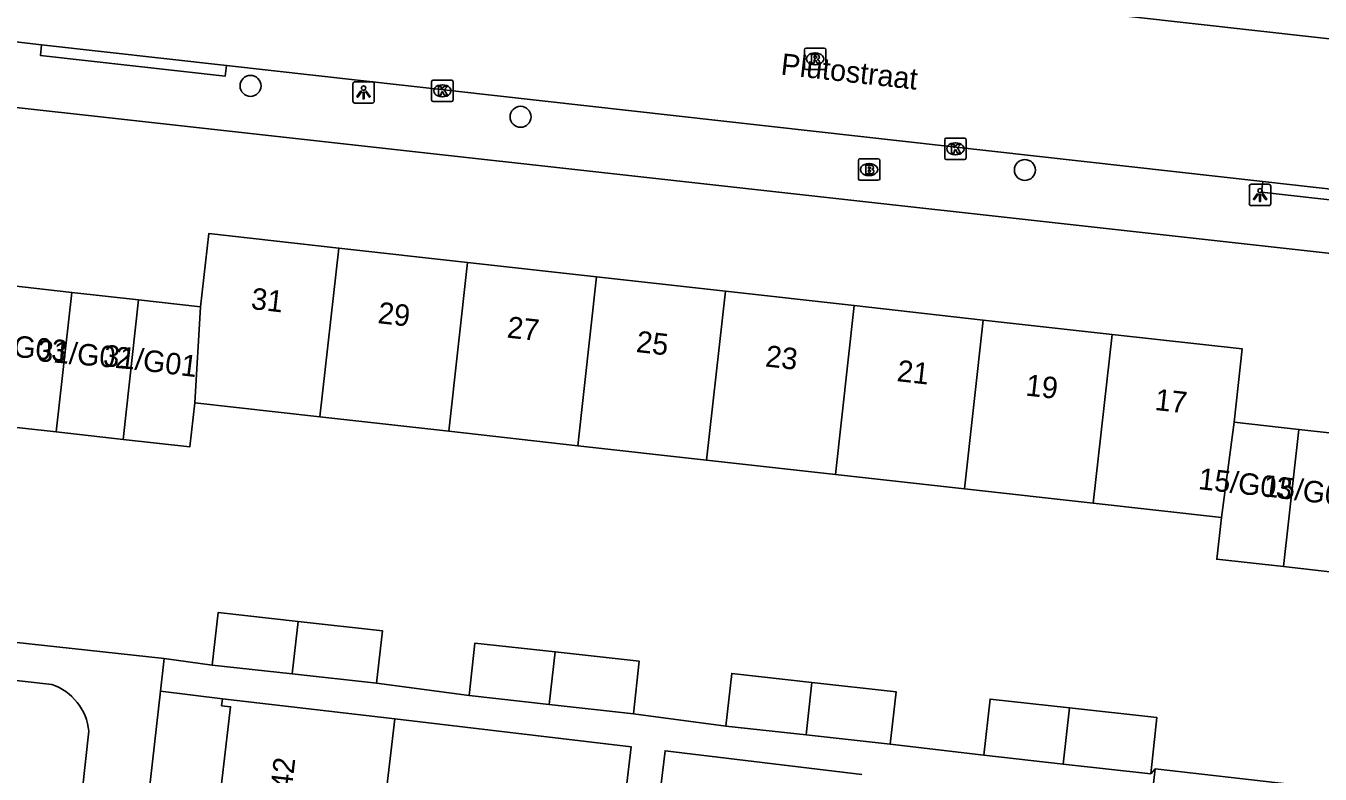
# Model space of a CAD drawing. Extents: x 161928 to 163055, y 386475 to 387428.
# Drawn here: x 162265.7 to 162326.1, y 386623.6 to 386658.5 of the extents above; entities that cross this region are included whole.
import ezdxf

# ---------------------------------------------------------------- set-up
doc = ezdxf.new("R2010")
doc.units = 0
for name, color, linetype in [('IMGEO_Boom', 7, 'Continuous'), ('IMGEO_Brandkraan', 7, 'Continuous'), ('IMGEO_Kolk', 7, 'Continuous'), ('IMGEO_Lichtpunt', 7, 'Continuous'), ('IMGEO_Openbare_ruimte_label', 7, 'Continuous'), ('IMGEO_Pand', 7, 'Continuous'), ('IMGEO_Pand_nummerreeks', 7, 'Continuous'), ('IMGEO_Rijbaan_lokaal_open', 7, 'Continuous'), ('IMGEO_Rioolput', 7, 'Continuous'), ('IMGEO_Voetpad_open', 7, 'Continuous')]:
    doc.layers.add(name, color=color, linetype=linetype)

msp = doc.modelspace()

# ---------------------------------------------------------------- linework, layer by layer
at = {"layer": 'IMGEO_Boom'}
for centre in [(162276.225, 386655.715), (162288.821, 386654.273), (162312.345, 386651.792)]:
    msp.add_circle(centre, 0.489, dxfattribs=at)
at = {"layer": 'IMGEO_Brandkraan'}
for p, q in [((162304.653, 386652.312), (162305.505, 386652.312)), ((162304.578, 386651.386), (162304.578, 386652.238)), ((162305.066, 386652.092), (162305.091, 386652.092)), ((162305.579, 386652.238), (162305.579, 386651.386)), ((162305.505, 386651.312), (162304.653, 386651.312)), ((162305.089, 386651.532), (162305.064, 386651.532))]:
    msp.add_line(p, q, dxfattribs=at)
for points in [[(162304.653, 386652.312), (162305.505, 386652.312)], [(162304.578, 386651.386), (162304.578, 386652.238)], [(162304.926, 386652.012), (162304.926, 386651.612), (162305.139, 386651.612)], [(162305.157, 386652.012), (162304.926, 386652.012)], [(162305.105, 386651.931), (162305.051, 386651.931), (162305.051, 386651.855)], [(162305.051, 386651.855), (162305.104, 386651.855)], [(162305.113, 386651.779), (162305.051, 386651.779), (162305.051, 386651.698)], [(162305.051, 386651.698), (162305.113, 386651.698)], [(162305.579, 386652.238), (162305.579, 386651.386)], [(162305.505, 386651.312), (162304.653, 386651.312)]]:
    msp.add_lwpolyline(points, dxfattribs=at)
for centre, radius, start, end in [((162304.655, 386652.236), 0.0765, 91.55205, 178.44795), ((162304.655, 386652.236), 0.0765, 91.55205, 178.44795), ((162305.503, 386652.236), 0.0765, 1.55205, 88.44795), ((162305.503, 386652.236), 0.0765, 1.55205, 88.44795), ((162305.106, 386651.893), 0.0379, 267.82845, 90.93552), ((162305.114, 386651.738), 0.0404, 269.87594, 90.50774), ((162305.161, 386651.867), 0.145, 59.4692, 91.53667), ((162305.186, 386651.914), 0.0922, 285.51372, 58.15012), ((162305.191, 386651.722), 0.105, 301.31148, 78.98903), ((162304.655, 386651.388), 0.0765, 181.55205, 268.44795), ((162304.655, 386651.388), 0.0765, 181.55205, 268.44795), ((162305.145, 386651.863), 0.251, 268.66757, 293.53466), ((162305.503, 386651.388), 0.0765, 271.55205, 358.44795), ((162305.503, 386651.388), 0.0765, 271.55205, 358.44795)]:
    msp.add_arc(centre, radius, start, end, dxfattribs=at)
for centre, major_axis, ratio, start_param, end_param in [((162305.065, 386651.812), (-0.387, 0.002), 0.722429, 4.712389, 7.853982), ((162305.09, 386651.812), (-0.39, 0.002), 0.717154, 1.570796, 4.712389)]:
    msp.add_ellipse(centre, major_axis=major_axis, ratio=ratio, start_param=start_param, end_param=end_param, dxfattribs=at)
at = {"layer": 'IMGEO_Kolk'}
for p, q in [((162284.672, 386655.059), (162284.672, 386655.911)), ((162284.747, 386655.985), (162285.599, 386655.985)), ((162285.673, 386655.911), (162285.673, 386655.059)), ((162285.16, 386655.765), (162285.185, 386655.765)), ((162285.599, 386654.985), (162284.747, 386654.985)), ((162285.183, 386655.205), (162285.158, 386655.205)), ((162308.604, 386652.355), (162308.604, 386653.207)), ((162308.679, 386653.281), (162309.531, 386653.281)), ((162309.092, 386653.061), (162309.117, 386653.061)), ((162309.605, 386653.207), (162309.605, 386652.355)), ((162309.531, 386652.281), (162308.679, 386652.281)), ((162309.115, 386652.501), (162309.09, 386652.501))]:
    msp.add_line(p, q, dxfattribs=at)
for points in [[(162284.672, 386655.059), (162284.672, 386655.911)], [(162284.747, 386655.985), (162285.599, 386655.985)], [(162285.673, 386655.911), (162285.673, 386655.059)], [(162284.993, 386655.685), (162285.116, 386655.685), (162285.116, 386655.534), (162285.246, 386655.685), (162285.41, 386655.685), (162285.264, 386655.534), (162285.417, 386655.285), (162285.265, 386655.285), (162285.18, 386655.449), (162285.116, 386655.382), (162285.116, 386655.285), (162284.993, 386655.285), (162284.993, 386655.685)], [(162285.599, 386654.985), (162284.747, 386654.985)], [(162308.604, 386652.355), (162308.604, 386653.207)], [(162308.679, 386653.281), (162309.531, 386653.281)], [(162308.925, 386652.981), (162309.048, 386652.981), (162309.048, 386652.83), (162309.178, 386652.981), (162309.342, 386652.981), (162309.196, 386652.83), (162309.349, 386652.581), (162309.197, 386652.581), (162309.112, 386652.745), (162309.048, 386652.678), (162309.048, 386652.581), (162308.925, 386652.581), (162308.925, 386652.981)], [(162309.605, 386653.207), (162309.605, 386652.355)], [(162309.531, 386652.281), (162308.679, 386652.281)]]:
    msp.add_lwpolyline(points, dxfattribs=at)
for centre, start, end in [((162284.749, 386655.909), 91.55205, 178.44795), ((162284.749, 386655.909), 91.55205, 178.44795), ((162285.597, 386655.909), 1.55205, 88.44795), ((162285.597, 386655.909), 1.55205, 88.44795), ((162284.749, 386655.061), 181.55205, 268.44795), ((162284.749, 386655.061), 181.55205, 268.44795), ((162285.597, 386655.061), 271.55205, 358.44795), ((162285.597, 386655.061), 271.55205, 358.44795), ((162308.681, 386653.205), 91.55205, 178.44795), ((162308.681, 386653.205), 91.55205, 178.44795), ((162309.529, 386653.205), 1.55205, 88.44795), ((162309.529, 386653.205), 1.55205, 88.44795), ((162308.681, 386652.357), 181.55205, 268.44795), ((162308.681, 386652.357), 181.55205, 268.44795), ((162309.529, 386652.357), 271.55205, 358.44795), ((162309.529, 386652.357), 271.55205, 358.44795)]:
    msp.add_arc(centre, 0.0765, start, end, dxfattribs=at)
for centre, major_axis, ratio, start_param, end_param in [((162285.159, 386655.485), (-0.387, 0.002), 0.722429, 4.712389, 7.853982), ((162285.184, 386655.485), (-0.39, 0.002), 0.717154, 1.570796, 4.712389), ((162309.091, 386652.781), (-0.387, 0.002), 0.722429, 4.712389, 7.853982), ((162309.116, 386652.781), (-0.39, 0.002), 0.717154, 1.570796, 4.712389)]:
    msp.add_ellipse(centre, major_axis=major_axis, ratio=ratio, start_param=start_param, end_param=end_param, dxfattribs=at)
at = {"layer": 'IMGEO_Lichtpunt'}
for p, q in [((162281.902, 386655.908), (162281.094, 386655.908)), ((162281.902, 386655.908), (162281.094, 386655.908)), ((162281, 386655.813), (162281, 386655.006)), ((162281, 386655.813), (162281, 386655.006)), ((162281.996, 386655.006), (162281.996, 386655.813)), ((162281.996, 386655.006), (162281.996, 386655.813)), ((162281.094, 386654.912), (162281.902, 386654.912)), ((162281.094, 386654.912), (162281.902, 386654.912)), ((162323.718, 386651.125), (162322.91, 386651.125)), ((162323.718, 386651.125), (162322.91, 386651.125)), ((162322.816, 386651.03), (162322.816, 386650.223)), ((162322.816, 386651.03), (162322.816, 386650.223)), ((162323.812, 386650.223), (162323.812, 386651.03)), ((162323.812, 386650.223), (162323.812, 386651.03)), ((162322.91, 386650.129), (162323.718, 386650.129)), ((162322.91, 386650.129), (162323.718, 386650.129))]:
    msp.add_line(p, q, dxfattribs=at)
for points in [[(162281.374, 386655.477), (162281.413, 386655.449), (162281.225, 386655.187), (162281.187, 386655.214), (162281.374, 386655.477)], [(162281.476, 386655.429), (162281.523, 386655.429), (162281.523, 386655.107), (162281.476, 386655.107), (162281.476, 386655.429)], [(162281.586, 386655.449), (162281.624, 386655.476), (162281.811, 386655.214), (162281.772, 386655.186), (162281.586, 386655.449)], [(162323.19, 386650.694), (162323.229, 386650.666), (162323.041, 386650.404), (162323.003, 386650.431), (162323.19, 386650.694)], [(162323.292, 386650.646), (162323.339, 386650.646), (162323.339, 386650.324), (162323.292, 386650.324), (162323.292, 386650.646)], [(162323.402, 386650.666), (162323.44, 386650.693), (162323.627, 386650.431), (162323.588, 386650.403), (162323.402, 386650.666)]]:
    msp.add_lwpolyline(points, dxfattribs=at)
for centre in [(162281.499, 386655.611), (162323.315, 386650.828)]:
    msp.add_circle(centre, 0.0994, dxfattribs=at)
for centre, start, end in [((162281.094, 386655.813), 90, 180), ((162281.094, 386655.813), 90, 180), ((162281.902, 386655.813), 0, 90), ((162281.902, 386655.813), 0, 90), ((162281.094, 386655.006), 180, 270), ((162281.094, 386655.006), 180, 270), ((162281.902, 386655.006), 270, 0), ((162281.902, 386655.006), 270, 360), ((162322.91, 386651.03), 90, 180), ((162322.91, 386651.03), 90, 180), ((162323.718, 386651.03), 0, 90), ((162323.718, 386651.03), 0, 90), ((162322.91, 386650.223), 180, 270), ((162322.91, 386650.223), 180, 270), ((162323.718, 386650.223), 270, 0), ((162323.718, 386650.223), 270, 360)]:
    msp.add_arc(centre, 0.0946, start, end, dxfattribs=at)
at = {"layer": 'IMGEO_Pand'}
for points in [[(162280.34, 386648.152), (162274.275, 386648.83), (162273.893, 386645.411)], [(162279.46, 386640.278), (162280.34, 386648.152)], [(162286.352, 386647.481), (162280.34, 386648.152)], [(162285.472, 386639.606), (162286.352, 386647.481)], [(162292.365, 386646.809), (162286.352, 386647.481)], [(162267.886, 386646.082), (162265.027, 386646.402)], [(162292.365, 386646.809), (162291.485, 386638.934)], [(162298.378, 386646.137), (162292.365, 386646.809)], [(162267.16, 386639.578), (162267.886, 386646.082)], [(162271.006, 386645.734), (162267.886, 386646.082)], [(162270.28, 386639.229), (162271.006, 386645.734)], [(162273.893, 386645.411), (162271.006, 386645.734)], [(162297.498, 386638.262), (162298.378, 386646.137)], [(162304.39, 386645.465), (162298.378, 386646.137)], [(162273.893, 386645.411), (162273.629, 386640.929)], [(162304.39, 386645.465), (162303.51, 386637.59)], [(162310.403, 386644.794), (162304.39, 386645.465)], [(162309.523, 386636.919), (162310.403, 386644.794)], [(162316.415, 386644.122), (162310.403, 386644.794)], [(162315.535, 386636.247), (162316.415, 386644.122)], [(162322.101, 386640.033), (162322.482, 386643.444), (162316.415, 386644.122)], [(162270.28, 386639.229), (162273.4, 386638.881), (162273.629, 386640.929)], [(162273.629, 386640.929), (162279.46, 386640.278)], [(162279.46, 386640.278), (162285.472, 386639.606)], [(162264.04, 386639.926), (162267.16, 386639.578)], [(162285.472, 386639.606), (162291.485, 386638.934)], [(162322.101, 386640.033), (162321.514, 386635.579)], [(162325.121, 386639.695), (162322.101, 386640.033)], [(162325.121, 386639.695), (162324.405, 386633.292)], [(162328.229, 386639.348), (162325.121, 386639.695)], [(162267.16, 386639.578), (162270.28, 386639.229)], [(162291.485, 386638.934), (162297.498, 386638.262)], [(162297.498, 386638.262), (162303.51, 386637.59)], [(162303.51, 386637.59), (162309.523, 386636.919)], [(162309.523, 386636.919), (162315.535, 386636.247)], [(162315.535, 386636.247), (162321.514, 386635.579)], [(162321.514, 386635.579), (162321.297, 386633.639), (162324.405, 386633.292)], [(162324.405, 386633.292), (162327.513, 386632.944)], [(162278.447, 386630.737), (162274.708, 386631.152), (162274.436, 386628.701)], [(162278.447, 386630.737), (162278.173, 386628.286)], [(162282.102, 386627.85), (162282.374, 386630.301), (162278.447, 386630.737)], [(162290.429, 386629.315), (162286.69, 386629.73), (162286.418, 386627.279)], [(162290.155, 386626.864), (162290.429, 386629.315)], [(162294.084, 386626.428), (162294.356, 386628.879), (162290.429, 386629.315)], [(162278.173, 386628.286), (162274.436, 386628.701)], [(162282.102, 386627.85), (162278.173, 386628.286)], [(162302.411, 386627.894), (162298.672, 386628.309), (162298.4, 386625.858)], [(162302.411, 386627.894), (162302.137, 386625.443)], [(162306.066, 386625.007), (162306.338, 386627.458), (162302.411, 386627.894)], [(162274.19, 386620.918), (162274.21, 386621.086), (162274.627, 386621.037), (162275.295, 386626.753), (162274.878, 386626.802), (162274.916, 386627.13)], [(162274.916, 386627.13), (162279.883, 386626.55), (162282.957, 386626.191)], [(162290.155, 386626.864), (162286.418, 386627.279)], [(162314.42, 386626.704), (162310.725, 386627.114), (162310.435, 386624.495)], [(162294.084, 386626.428), (162290.155, 386626.864)], [(162314.42, 386626.704), (162314.128, 386624.085)], [(162318.217, 386623.631), (162318.508, 386626.25), (162314.42, 386626.704)], [(162282.957, 386626.191), (162282.231, 386619.982)], [(162302.137, 386625.443), (162298.4, 386625.858)], [(162306.066, 386625.007), (162302.137, 386625.443)], [(162314.128, 386624.085), (162310.435, 386624.495)], [(162318.217, 386623.631), (162314.128, 386624.085)]]:
    msp.add_lwpolyline(points, dxfattribs=at)
at = {"layer": 'IMGEO_Rijbaan_lokaal_open'}
for points in [[(162345.899, 386655.749), (162308.731, 386659.914)], [(162266.476, 386657.636), (162264.197, 386657.891)], [(162266.476, 386657.636), (162275.101, 386656.669)], [(162323.439, 386651.25), (162275.101, 386656.669)], [(162323.439, 386651.25), (162332.841, 386650.196)]]:
    msp.add_lwpolyline(points, dxfattribs=at)
at = {"layer": 'IMGEO_Rioolput'}
for p, q in [((162302.062, 386656.55), (162302.062, 386657.402)), ((162302.137, 386657.476), (162302.989, 386657.476)), ((162302.55, 386657.256), (162302.575, 386657.256)), ((162303.063, 386657.402), (162303.063, 386656.55)), ((162302.573, 386656.696), (162302.548, 386656.696)), ((162302.989, 386656.476), (162302.137, 386656.476))]:
    msp.add_line(p, q, dxfattribs=at)
for points in [[(162302.062, 386656.55), (162302.062, 386657.402)], [(162302.137, 386657.476), (162302.989, 386657.476)], [(162302.651, 386657.174), (162302.399, 386657.176), (162302.399, 386656.776)], [(162303.063, 386657.402), (162303.063, 386656.55)], [(162302.399, 386656.776), (162302.523, 386656.776), (162302.523, 386656.938), (162302.534, 386656.938)], [(162302.577, 386657.095), (162302.523, 386657.095), (162302.523, 386657.014)], [(162302.523, 386657.014), (162302.575, 386657.014)], [(162302.581, 386656.909), (162302.652, 386656.776), (162302.792, 386656.776), (162302.727, 386656.902)], [(162302.989, 386656.476), (162302.137, 386656.476)]]:
    msp.add_lwpolyline(points, dxfattribs=at)
for centre, radius, start, end in [((162302.139, 386657.4), 0.0765, 91.55205, 178.44795), ((162302.139, 386657.4), 0.0765, 91.55205, 178.44795), ((162302.65, 386657.064), 0.109, 350.36119, 89.41601), ((162302.987, 386657.4), 0.0765, 1.55205, 88.44795), ((162302.987, 386657.4), 0.0765, 1.55205, 88.44795), ((162302.139, 386656.552), 0.0765, 181.55205, 268.44795), ((162302.139, 386656.552), 0.0765, 181.55205, 268.44795), ((162302.533, 386656.885), 0.0533, 26.02933, 88.69889), ((162302.559, 386657.203), 0.19, 274.7715, 282.96867), ((162302.583, 386656.999), 0.0964, 77.00612, 93.18647), ((162302.597, 386657.056), 0.0378, 276.66336, 79.67722), ((162302.648, 386657.064), 0.112, 277.58423, 350.98172), ((162302.632, 386656.849), 0.108, 29.51342, 73.79051), ((162302.987, 386656.552), 0.0765, 271.55205, 358.44795), ((162302.987, 386656.552), 0.0765, 271.55205, 358.44795)]:
    msp.add_arc(centre, radius, start, end, dxfattribs=at)
for centre, major_axis, ratio, start_param, end_param in [((162302.549, 386656.976), (-0.387, 0.002), 0.722429, 4.712389, 7.853982), ((162302.574, 386656.976), (-0.39, 0.002), 0.717154, 1.570796, 4.712389)]:
    msp.add_ellipse(centre, major_axis=major_axis, ratio=ratio, start_param=start_param, end_param=end_param, dxfattribs=at)
at = {"layer": 'IMGEO_Voetpad_open'}
for points in [[(162215.989, 386660.188), (162380.412, 386641.923)], [(162275.101, 386656.669), (162275.046, 386656.173), (162266.421, 386657.14), (162266.476, 386657.636)], [(162332.841, 386650.196), (162332.786, 386649.7), (162323.384, 386650.754), (162323.439, 386651.25)], [(162272.199, 386629.002), (162262.305, 386630.077)], [(162272.199, 386629.002), (162272.027, 386627.483)], [(162274.436, 386628.701), (162272.199, 386629.002)], [(162266.954, 386627.802), (162262.1, 386628.346)], [(162286.418, 386627.279), (162282.102, 386627.85)], [(162272.027, 386627.483), (162267.22, 386585.039)], [(162272.027, 386627.483), (162274.916, 386627.13)], [(162298.4, 386625.858), (162294.084, 386626.428)], [(162293.73, 386622.791), (162293.978, 386624.889), (162282.957, 386626.191)], [(162267.925, 386618.682), (162268.683, 386625.611)], [(162304.745, 386623.598), (162295.562, 386624.702), (162295.304, 386622.519)], [(162310.435, 386624.495), (162306.066, 386625.007)], [(162318.426, 386623.866), (162318.217, 386623.631)], [(162318.225, 386622.082), (162318.426, 386623.866)], [(162324.683, 386623.149), (162318.426, 386623.866)]]:
    msp.add_lwpolyline(points, dxfattribs=at)
msp.add_arc((162266.104, 386625.353), 2.592, 5.70279, 70.85379, dxfattribs=at)

# ---------------------------------------------------------------- texts
at = {"layer": 'IMGEO_Openbare_ruimte_label'}
msp.add_text('Plutostraat', height=1, rotation=353.57125, dxfattribs=at).set_placement((162300.928, 386656.248))
at = {"layer": 'IMGEO_Pand_nummerreeks'}
for s, rotation, p in [('31', 353.62498, (162276.215, 386645.313)), ('29', 353.62498, (162282.129, 386644.652)), ('27', 353.62498, (162288.155, 386643.979)), ('31/G03', 354.59621, (162263.274, 386643.259)), ('31/G02', 354.99936, (162266.25, 386642.882)), ('25', 353.62498, (162294.181, 386643.306)), ('31/G01', 352.9716, (162269.32, 386642.665)), ('23', 353.62498, (162300.206, 386642.632)), ('21', 353.62498, (162306.344, 386641.947)), ('19', 353.62498, (162312.348, 386641.276)), ('17', 353.62498, (162318.374, 386640.603)), ('15/G03', 353.57653, (162320.402, 386636.911)), ('15/G02', 352.92108, (162323.414, 386636.587)), ('42', 83.42409, (162278.147, 386622.853))]:
    msp.add_text(s, height=1, rotation=rotation, dxfattribs=at).set_placement(p)

doc.saveas('drawing.dxf')
